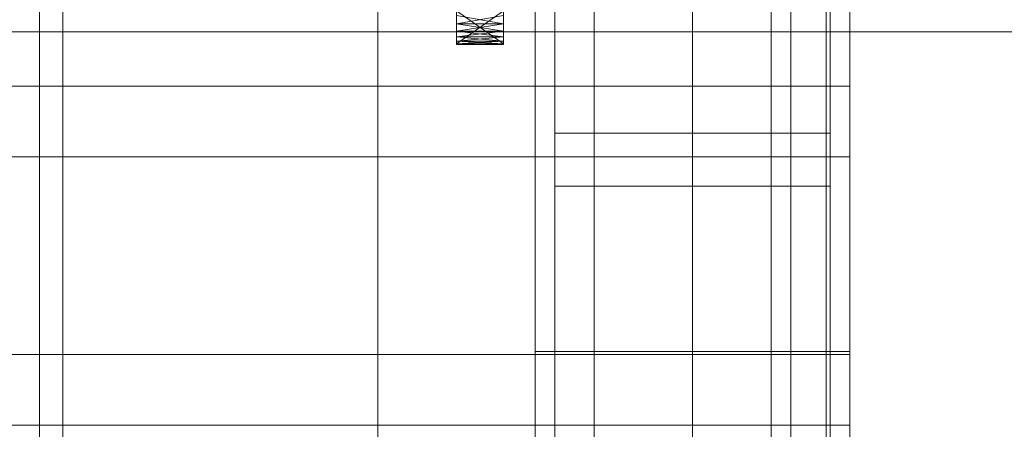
# Model space of a CAD drawing. Header units: millimetres. Extents: x -2233 to 61924, y -68080 to 6847.
# Tile 361 of 656: x 1394 to 1520, y -33657 to -33605. Entities that reach past the tile are written whole.
import ezdxf

# ---------------------------------------------------------------- set-up
doc = ezdxf.new("R2010")
doc.units = ezdxf.units.MM
for name, color, linetype, lineweight in [('COTAS_O', 1, 'Continuous', 0), ('frontal_C03', 7, 'Continuous', 0), ('frontal_secador', 7, 'Continuous', 0), ('frontal_tolva', 7, 'Continuous', 0)]:
    doc.layers.add(name, color=color, linetype=linetype, lineweight=lineweight)
doc.dimstyles.new('R19_100', dxfattribs={"dimtxt": 250, "dimasz": 150, "dimexe": 150, "dimexo": 80, "dimgap": 100, "dimtad": 1, "dimtih": 1, "dimtoh": 1, "dimdsep": 46, "dimcen": 0.09, "dimadec": 0, "dimazin": 0, "dimtfac": 1, "dimtdec": 4, "dimtofl": 0, "dimtmove": 0, "dimatfit": 3, "dimfxl": 1, "dimtolj": 1, "dimtzin": 0, "dimarcsym": 0})

# ---------------------------------------------------------------- blocks, each defined once
blk = doc.blocks.new('DIM_R27_52')
at = {"layer": 'COTAS_O'}
for p, q in [((-1725, -33700), (-1575, -33655)), ((1725, -33700), (1575, -33655)), ((-1725, -34400), (-1725, -33700)), ((-1725, -33700), (1725, -33700)), ((-1725, -33700), (-1575, -33745)), ((1725, -33700), (1575, -33745)), ((1725, -34400), (1725, -33700))]:
    blk.add_line(p, q, dxfattribs=at)
blk.add_text('3450 O', height=250, dxfattribs=at).set_placement((0, -33600))

msp = doc.modelspace()

# ---------------------------------------------------------------- linework, layer by layer
at = {"layer": 'frontal_C03'}
for p, q in [((1500, -32314.944), (1500, -34875.113)), ((1500, -34879.011), (1500, -32318.841)), ((1490, -35975), (1490, -32996.942)), ((1497, -35975), (1497, -32996.942)), ((1490, -35975), (1490, -33266.434)), ((1497, -35975), (1497, -33266.434)), ((1467.5, -33879.447), (1467.5, -33284.487)), ((1492.5, -33284.487), (1492.5, -33879.447)), ((1462.5, -33619.765), (1462.5, -33294.297)), ((1497.5, -33294.297), (1497.5, -33619.765)), ((1462.5, -33626.502), (1462.5, -33301.034)), ((1497.5, -33626.502), (1497.5, -33301.034)), ((1467.5, -33905.804), (1467.5, -33310.844)), ((1492.5, -33905.804), (1492.5, -33310.844)), ((1460, -33647.495), (1460, -33378.004)), ((1500, -33647.495), (1500, -33378.004)), ((1440, -33735.325), (1440, -33388.418)), ((1480, -33388.418), (1480, -33735.325)), ((1440, -33397.401), (1440, -33744.308)), ((1480, -33744.308), (1480, -33397.401)), ((1460, -33817.159), (1460, -33547.668)), ((1500, -33547.668), (1500, -33817.159)), ((1462.5, -33889.257), (1462.5, -33563.788)), ((1497.5, -33563.788), (1497.5, -33889.257)), ((1462.5, -33895.994), (1462.5, -33570.525)), ((1497.5, -33895.994), (1497.5, -33570.525)), ((1460, -33856.137), (1460, -33586.646)), ((1500, -33856.137), (1500, -33586.646)), ((1460, -33598.772), (1460, -33647.495)), ((1460, -33868.264), (1460, -33598.772)), ((1500, -33647.495), (1500, -33598.772)), ((1500, -33598.772), (1500, -33868.264)), ((-1500, -33613.77), (1500, -33613.77)), ((1500, -33613.77), (1500, -33622.753)), ((1500, -33613.77), (1500, -33647.876)), ((1497.5, -33619.765), (1462.5, -33619.765)), ((1462.5, -33619.765), (1462.5, -33626.502)), ((1497.5, -33626.502), (1497.5, -33619.765)), ((1500, -33622.753), (-1500, -33622.753)), ((1500, -33656.859), (1500, -33622.753)), ((1462.5, -33626.502), (1497.5, -33626.502)), ((1500, -33647.876), (-1500, -33647.876)), ((1460, -33647.495), (1500, -33647.495)), ((1460, -33916.987), (1460, -33647.495)), ((1500, -33916.987), (1500, -33647.495)), ((1500, -33656.859), (1500, -33647.876)), ((-1500, -33656.859), (1500, -33656.859))]:
    msp.add_line(p, q, dxfattribs=at)
at = {"layer": 'frontal_secador'}
for p, q in [((1400, -36000), (1400, -33000)), ((1397, -35940), (1397, -33075)), ((1400, -36000), (1400, -33075)), ((1400, -34600), (1400, -33075)), ((1400, -35940), (1400, -33075)), ((1400, -34650), (1400, -33075)), ((1400, -36000), (1400, -33250)), ((1450, -33591.481), (1450, -33608.389)), ((1456, -33608.389), (1456, -33591.481)), ((1450, -33608.389), (1450, -33598.072)), ((1456, -33598.072), (1456, -33608.389)), ((1450, -33600.908), (1450, -33605.864)), ((1450, -33600.908), (1450, -33608.389)), ((1456, -33605.864), (1456, -33600.908)), ((1456, -33608.389), (1456, -33600.908)), ((1450, -33608.389), (1450, -33602.572)), ((1450, -33603.31), (1450, -33608.5)), ((1450, -33603.31), (1450, -33608.06)), ((1456, -33602.572), (1456, -33608.389)), ((1456, -33608.5), (1456, -33603.31)), ((1456, -33608.06), (1456, -33603.31)), ((1450, -33603.586), (1450, -33605.864)), ((1450, -33608.389), (1450, -33603.85)), ((1450, -33604.18), (1450, -33608.5)), ((1450, -33608.389), (1450, -33604.18)), ((1456, -33608.389), (1450, -33604.18)), ((1456, -33604.18), (1450, -33608.389)), ((1456, -33605.864), (1456, -33603.586)), ((1456, -33603.85), (1456, -33608.389)), ((1456, -33608.5), (1456, -33604.18)), ((1456, -33604.18), (1456, -33608.389)), ((1450, -33606.781), (1450, -33604.79)), ((1450, -33604.79), (1450, -33605.864)), ((1450, -33608.06), (1450, -33604.79)), ((1456, -33604.79), (1450, -33605.864)), ((1456, -33605.864), (1450, -33604.79)), ((1456, -33604.79), (1456, -33606.781)), ((1456, -33605.864), (1456, -33604.79)), ((1456, -33604.79), (1456, -33608.06)), ((1450, -33605.864), (1450, -33606.781)), ((1456, -33605.864), (1450, -33605.864)), ((1456, -33605.864), (1450, -33606.781)), ((1450, -33605.864), (1450, -33607.519)), ((1450, -33605.864), (1450, -33608.389)), ((1456, -33606.781), (1450, -33605.864)), ((1450, -33608.06), (1450, -33606.781)), ((1450, -33606.781), (1450, -33607.519)), ((1456, -33606.781), (1450, -33606.781)), ((1456, -33606.781), (1450, -33607.519)), ((1456, -33607.519), (1450, -33606.781)), ((1456, -33606.781), (1456, -33605.864)), ((1456, -33607.519), (1456, -33605.864)), ((1456, -33608.389), (1456, -33605.864)), ((1456, -33606.781), (1456, -33608.06)), ((1456, -33607.519), (1456, -33606.781)), ((1450, -33607.519), (1450, -33608.06)), ((1456, -33607.519), (1450, -33607.519)), ((1456, -33607.519), (1450, -33608.06)), ((1450, -33607.519), (1450, -33608.389)), ((1456, -33608.06), (1450, -33607.519)), ((1450, -33608.5), (1450, -33608.06)), ((1450, -33608.06), (1450, -33608.389)), ((1456, -33608.06), (1450, -33608.06)), ((1456, -33608.06), (1450, -33608.389)), ((1456, -33608.389), (1450, -33608.06)), ((1456, -33608.06), (1456, -33607.519)), ((1456, -33608.389), (1456, -33607.519)), ((1456, -33608.06), (1456, -33608.5)), ((1456, -33608.389), (1456, -33608.06)), ((1450, -33608.5), (1450, -33608.389)), ((1456, -33608.389), (1450, -33608.389)), ((1456, -33608.389), (1450, -33608.5)), ((1456, -33608.5), (1450, -33608.389)), ((1456, -33608.5), (1450, -33608.5)), ((1456, -33608.389), (1456, -33608.5))]:
    msp.add_line(p, q, dxfattribs=at)
at = {"layer": 'frontal_tolva'}
msp.add_line((1725, -33606.849), (-1725, -33606.849), dxfattribs=at)

# ---------------------------------------------------------------- dimensions: what is measured, and where the dimension line sits
at = {"layer": 'COTAS_O'}
dim = msp.add_aligned_dim(p1=(-1725, -34400), p2=(1725, -34400), distance=700, text='<> O', dimstyle='R19_100', dxfattribs=at)
dim.commit()
dim.dimension.update_dxf_attribs({"geometry": 'DIM_R27_52', "text_midpoint": (0, -33700)})

doc.saveas('drawing.dxf')
